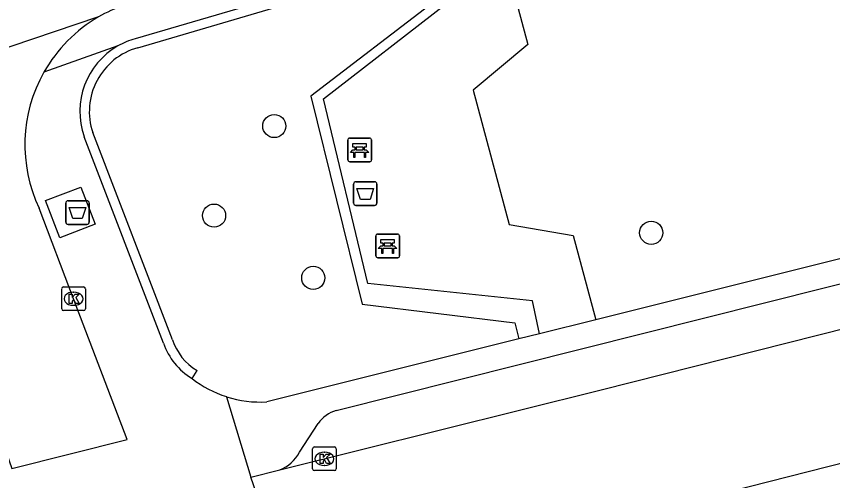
# Model space of a CAD drawing. Extents: x 162532 to 163264, y 381233 to 382042.
# Drawn here: x 162789.65 to 162824.2, y 381710.2 to 381729.86 of the extents above; entities that cross this region are included whole.
import ezdxf

# ---------------------------------------------------------------- set-up
doc = ezdxf.new("R2010")
doc.units = 0
for name, color, linetype in [('IMGEO_Afval_apart_plaats', 7, 'Continuous'), ('IMGEO_Afvalbak', 7, 'Continuous'), ('IMGEO_Bank', 7, 'Continuous'), ('IMGEO_Boom', 7, 'Continuous'), ('IMGEO_Haag', 7, 'Continuous'), ('IMGEO_Kolk', 7, 'Continuous'), ('IMGEO_Rijbaan_lokaal_open', 7, 'Continuous'), ('IMGEO_Voetpad_open', 7, 'Continuous')]:
    doc.layers.add(name, color=color, linetype=linetype)

msp = doc.modelspace()

# ---------------------------------------------------------------- linework, layer by layer
at = {"layer": 'IMGEO_Afval_apart_plaats'}
for p, q in [((162791.748, 381721.15), (162791.748, 381721.95)), ((162791.748, 381721.95), (162791.748, 381721.15)), ((162791.848, 381722.05), (162792.638, 381722.05)), ((162792.638, 381722.05), (162791.848, 381722.05)), ((162792.738, 381721.95), (162792.738, 381721.15)), ((162792.738, 381721.15), (162792.738, 381721.95)), ((162792.638, 381721.05), (162791.848, 381721.05)), ((162791.848, 381721.05), (162792.638, 381721.05))]:
    msp.add_line(p, q, dxfattribs=at)
msp.add_lwpolyline([(162791.891, 381721.764), (162792.595, 381721.764), (162792.446, 381721.294), (162792.04, 381721.294), (162791.891, 381721.764)], dxfattribs=at)
for centre, start, end in [((162791.848, 381721.95), 90, 180), ((162791.848, 381721.95), 90, 180), ((162792.638, 381721.95), 0, 90), ((162792.638, 381721.95), 360, 90), ((162791.848, 381721.15), 180, 270), ((162791.848, 381721.15), 180, 270), ((162792.638, 381721.15), 270, 0), ((162792.638, 381721.15), 270, 0)]:
    msp.add_arc(centre, 0.1, start, end, dxfattribs=at)
at = {"layer": 'IMGEO_Afvalbak'}
for p, q in [((162803.926, 381721.955), (162803.926, 381722.755)), ((162803.926, 381722.755), (162803.926, 381721.955)), ((162804.026, 381722.855), (162804.816, 381722.855)), ((162804.816, 381722.855), (162804.026, 381722.855)), ((162804.916, 381722.755), (162804.916, 381721.955)), ((162804.916, 381721.955), (162804.916, 381722.755)), ((162804.816, 381721.855), (162804.026, 381721.855)), ((162804.026, 381721.855), (162804.816, 381721.855))]:
    msp.add_line(p, q, dxfattribs=at)
msp.add_lwpolyline([(162804.069, 381722.569), (162804.773, 381722.569), (162804.624, 381722.099), (162804.218, 381722.099), (162804.069, 381722.569)], dxfattribs=at)
for centre, start, end in [((162804.026, 381722.755), 90, 180), ((162804.026, 381722.755), 90, 180), ((162804.816, 381722.755), 0, 90), ((162804.816, 381722.755), 360, 90), ((162804.026, 381721.955), 180, 270), ((162804.026, 381721.955), 180, 270), ((162804.816, 381721.955), 270, 0), ((162804.816, 381721.955), 270, 0)]:
    msp.add_arc(centre, 0.1, start, end, dxfattribs=at)
at = {"layer": 'IMGEO_Bank'}
for p, q in [((162803.684, 381723.778), (162803.684, 381724.619)), ((162803.684, 381724.619), (162803.684, 381723.778)), ((162803.759, 381724.703), (162804.6, 381724.703)), ((162804.6, 381724.703), (162803.759, 381724.703)), ((162804.684, 381724.628), (162804.684, 381723.787)), ((162804.684, 381723.787), (162804.684, 381724.628)), ((162803.993, 381724.209), (162803.993, 381724.315)), ((162804.037, 381724.315), (162804.037, 381724.209)), ((162804.325, 381724.321), (162804.043, 381724.321)), ((162804.331, 381724.209), (162804.331, 381724.315)), ((162804.375, 381724.315), (162804.375, 381724.209)), ((162804.381, 381724.101), (162803.988, 381724.101)), ((162804.043, 381724.203), (162804.325, 381724.203)), ((162804.609, 381723.703), (162803.768, 381723.703)), ((162803.768, 381723.703), (162804.609, 381723.703)), ((162804.868, 381719.713), (162804.868, 381720.554)), ((162804.868, 381720.554), (162804.868, 381719.713)), ((162804.943, 381720.638), (162805.784, 381720.638)), ((162805.784, 381720.638), (162804.943, 381720.638)), ((162805.868, 381720.563), (162805.868, 381719.722)), ((162805.868, 381719.722), (162805.868, 381720.563)), ((162805.177, 381720.144), (162805.177, 381720.25)), ((162805.221, 381720.25), (162805.221, 381720.144)), ((162805.509, 381720.256), (162805.227, 381720.256)), ((162805.227, 381720.138), (162805.509, 381720.138)), ((162805.515, 381720.144), (162805.515, 381720.25)), ((162805.559, 381720.25), (162805.559, 381720.144)), ((162805.565, 381720.036), (162805.172, 381720.036)), ((162805.793, 381719.638), (162804.952, 381719.638)), ((162804.952, 381719.638), (162805.793, 381719.638))]:
    msp.add_line(p, q, dxfattribs=at)
for points in [[(162803.987, 381724.321), (162803.901, 381724.321), (162803.901, 381724.482), (162804.464, 381724.482), (162804.464, 381724.321), (162804.381, 381724.321)], [(162803.931, 381724.101), (162803.789, 381724.101), (162803.901, 381724.203), (162803.987, 381724.203)], [(162803.981, 381724.094), (162803.981, 381723.887), (162803.938, 381723.887), (162803.938, 381724.094)], [(162804.381, 381724.203), (162804.464, 381724.203), (162804.576, 381724.101), (162804.437, 381724.101)], [(162804.431, 381724.094), (162804.431, 381723.887), (162804.387, 381723.887), (162804.387, 381724.094)], [(162805.115, 381720.036), (162804.973, 381720.036), (162805.085, 381720.138), (162805.171, 381720.138)], [(162805.171, 381720.256), (162805.085, 381720.256), (162805.085, 381720.417), (162805.648, 381720.417), (162805.648, 381720.256), (162805.565, 381720.256)], [(162805.565, 381720.138), (162805.648, 381720.138), (162805.76, 381720.036), (162805.621, 381720.036)], [(162805.165, 381720.029), (162805.165, 381719.822), (162805.122, 381719.822), (162805.122, 381720.029)], [(162805.615, 381720.029), (162805.615, 381719.822), (162805.571, 381719.822), (162805.571, 381720.029)]]:
    msp.add_lwpolyline(points, dxfattribs=at)
for centre, radius, start, end in [((162803.762, 381724.625), 0.0779, 92.4484, 184.2845), ((162803.762, 381724.625), 0.0779, 92.4484, 184.2845), ((162804.606, 381724.625), 0.0779, 2.4484, 94.2845), ((162804.606, 381724.625), 0.0779, 2.4484, 94.2845), ((162803.986, 381724.314), 0.00671, 2.8957, 87.1043), ((162804.043, 381724.314), 0.00671, 92.8957, 177.1043), ((162804.325, 381724.314), 0.00671, 2.8957, 87.1043), ((162804.382, 381724.314), 0.00671, 92.8957, 177.1043), ((162803.931, 381724.094), 0.00671, 2.8957, 87.1043), ((162803.988, 381724.094), 0.00671, 92.8957, 177.1043), ((162803.986, 381724.21), 0.00671, 272.8957, 357.1043), ((162804.043, 381724.21), 0.00671, 182.8957, 267.1043), ((162804.325, 381724.21), 0.00671, 272.8957, 357.1043), ((162804.382, 381724.21), 0.00671, 182.8957, 267.1043), ((162804.38, 381724.094), 0.00671, 2.8957, 87.1043), ((162804.437, 381724.094), 0.00671, 92.8957, 177.1043), ((162803.762, 381723.781), 0.0779, 182.4484, 274.2845), ((162803.762, 381723.781), 0.0779, 182.4484, 274.2845), ((162804.606, 381723.781), 0.0779, 272.4484, 4.2845), ((162804.606, 381723.781), 0.0779, 272.4484, 4.2845), ((162804.946, 381720.56), 0.0779, 92.4484, 184.2845), ((162804.946, 381720.56), 0.0779, 92.4484, 184.2845), ((162805.79, 381720.56), 0.0779, 2.4484, 94.2845), ((162805.79, 381720.56), 0.0779, 2.4484, 94.2845), ((162805.17, 381720.249), 0.00671, 2.8957, 87.1043), ((162805.17, 381720.145), 0.00671, 272.8957, 357.1043), ((162805.227, 381720.249), 0.00671, 92.8957, 177.1043), ((162805.227, 381720.145), 0.00671, 182.8957, 267.1043), ((162805.509, 381720.249), 0.00671, 2.8957, 87.1043), ((162805.509, 381720.145), 0.00671, 272.8957, 357.1043), ((162805.566, 381720.249), 0.00671, 92.8957, 177.1043), ((162805.566, 381720.145), 0.00671, 182.8957, 267.1043), ((162805.115, 381720.029), 0.00671, 2.8957, 87.1043), ((162805.172, 381720.029), 0.00671, 92.8957, 177.1043), ((162805.564, 381720.029), 0.00671, 2.8957, 87.1043), ((162805.621, 381720.029), 0.00671, 92.8957, 177.1043), ((162804.946, 381719.716), 0.0779, 182.4484, 274.2845), ((162804.946, 381719.716), 0.0779, 182.4484, 274.2845), ((162805.79, 381719.716), 0.0779, 272.4484, 4.2845), ((162805.79, 381719.716), 0.0779, 272.4484, 4.2845)]:
    msp.add_arc(centre, radius, start, end, dxfattribs=at)
at = {"layer": 'IMGEO_Boom'}
for centre in [(162800.571, 381725.214), (162798.024, 381721.423), (162816.521, 381720.693), (162802.219, 381718.786)]:
    msp.add_circle(centre, 0.489, dxfattribs=at)
at = {"layer": 'IMGEO_Haag'}
for points in [[(162794.79, 381728.53), (162806.88, 381732.094), (162807.346, 381730.493), (162802.12, 381726.48), (162804.296, 381717.677), (162810.755, 381716.876), (162810.922, 381716.2)], [(162796.258, 381716.166), (162792.888, 381724.938)], [(162797.089, 381714.524), (162797.306, 381714.86)]]:
    msp.add_lwpolyline(points, dxfattribs=at)
for centre, radius, start, end in [((162795.55, 381725.828), 2.807, 105.7121, 198.4846), ((162798.539, 381716.923), 2.403, 198.3567, 239.1339)]:
    msp.add_arc(centre, radius, start, end, dxfattribs=at)
at = {"layer": 'IMGEO_Kolk'}
for p, q in [((162791.65, 381718.402), (162792.502, 381718.402)), ((162791.575, 381717.476), (162791.575, 381718.328)), ((162792.063, 381718.182), (162792.088, 381718.182)), ((162792.576, 381718.328), (162792.576, 381717.476)), ((162792.502, 381717.402), (162791.65, 381717.402)), ((162792.086, 381717.622), (162792.061, 381717.622)), ((162802.193, 381710.699), (162802.193, 381711.551)), ((162802.268, 381711.625), (162803.12, 381711.625)), ((162803.194, 381711.551), (162803.194, 381710.699)), ((162802.681, 381711.405), (162802.706, 381711.405)), ((162802.704, 381710.845), (162802.679, 381710.845)), ((162803.12, 381710.625), (162802.268, 381710.625))]:
    msp.add_line(p, q, dxfattribs=at)
for points in [[(162791.65, 381718.402), (162792.502, 381718.402)], [(162791.575, 381717.476), (162791.575, 381718.328)], [(162791.896, 381718.102), (162792.019, 381718.102), (162792.019, 381717.951), (162792.149, 381718.102), (162792.313, 381718.102), (162792.167, 381717.951), (162792.32, 381717.702), (162792.168, 381717.702), (162792.083, 381717.866), (162792.019, 381717.799), (162792.019, 381717.702), (162791.896, 381717.702), (162791.896, 381718.102)], [(162792.576, 381718.328), (162792.576, 381717.476)], [(162792.502, 381717.402), (162791.65, 381717.402)], [(162802.193, 381710.699), (162802.193, 381711.551)], [(162802.268, 381711.625), (162803.12, 381711.625)], [(162803.194, 381711.551), (162803.194, 381710.699)], [(162802.514, 381711.325), (162802.637, 381711.325), (162802.637, 381711.174), (162802.767, 381711.325), (162802.931, 381711.325), (162802.785, 381711.174), (162802.938, 381710.925), (162802.786, 381710.925), (162802.701, 381711.089), (162802.637, 381711.022), (162802.637, 381710.925), (162802.514, 381710.925), (162802.514, 381711.325)], [(162803.12, 381710.625), (162802.268, 381710.625)]]:
    msp.add_lwpolyline(points, dxfattribs=at)
for centre, start, end in [((162791.652, 381718.326), 91.552, 178.448), ((162791.652, 381718.326), 91.552, 178.448), ((162792.5, 381718.326), 1.552, 88.448), ((162792.5, 381718.326), 1.552, 88.448), ((162791.652, 381717.478), 181.552, 268.448), ((162791.652, 381717.478), 181.552, 268.448), ((162792.5, 381717.478), 271.552, 358.448), ((162792.5, 381717.478), 271.552, 358.448), ((162802.27, 381711.549), 91.552, 178.448), ((162802.27, 381711.549), 91.552, 178.448), ((162803.118, 381711.549), 1.552, 88.448), ((162803.118, 381711.549), 1.552, 88.448), ((162802.27, 381710.701), 181.552, 268.448), ((162802.27, 381710.701), 181.552, 268.448), ((162803.118, 381710.701), 271.552, 358.448), ((162803.118, 381710.701), 271.552, 358.448)]:
    msp.add_arc(centre, 0.0765, start, end, dxfattribs=at)
for centre, major_axis, ratio, start_param, end_param in [((162792.062, 381717.902), (-0.387, 0.002), 0.722429, 4.712389, 7.853982), ((162792.087, 381717.902), (-0.39, 0.002), 0.717154, 1.570796, 4.712389), ((162802.68, 381711.125), (-0.387, 0.002), 0.722429, 4.712389, 7.853982), ((162802.705, 381711.125), (-0.39, 0.002), 0.717154, 1.570796, 4.712389)]:
    msp.add_ellipse(centre, major_axis=major_axis, ratio=ratio, start_param=start_param, end_param=end_param, dxfattribs=at)
at = {"layer": 'IMGEO_Rijbaan_lokaal_open'}
for points in [[(162793.133, 381729.834), (162777.442, 381724.535)], [(162800.799, 381710.652), (162814.402, 381714.043), (162838.015, 381720.018), (162847.7, 381722.516), (162855.209, 381724.395)], [(162856.627, 381721.906), (162857.3, 381719.211), (162850.143, 381717.392), (162834.93, 381713.565), (162820.665, 381709.939), (162809.05, 381707.004), (162801.406, 381705.07)], [(162789, 381712.052), (162789.47, 381710.71), (162794.346, 381711.937), (162792.077, 381717.896), (162790.627, 381721.735)], [(162799.576, 381710.347), (162800.799, 381710.652)], [(162801.406, 381705.07), (162799.576, 381710.347)]]:
    msp.add_lwpolyline(points, dxfattribs=at)
for centre, radius, start, end in [((162796.274, 381724.412), 6.267, 109.3018, 120.0854), ((162796.27, 381724.424), 6.254, 120.1057, 150.5361), ((162796.26, 381724.427), 6.244, 150.5206, 205.5453)]:
    msp.add_arc(centre, radius, start, end, dxfattribs=at)
at = {"layer": 'IMGEO_Voetpad_open'}
for points in [[(162810.028, 381733.413), (162811.299, 381728.671), (162808.98, 381726.732), (162810.504, 381721.043), (162813.225, 381720.582), (162814.181, 381717.01)], [(162807.277, 381732.607), (162794.682, 381728.915)], [(162811.797, 381716.414), (162811.499, 381717.813), (162804.532, 381718.545), (162802.653, 381726.365), (162807.854, 381730.403), (162807.277, 381732.607)], [(162861.746, 381728.912), (162814.181, 381717.01)], [(162793.953, 381728.609), (162790.825, 381727.5)], [(162803.19, 381713.175), (162847.293, 381724.26), (162852.155, 381725.504)], [(162795.885, 381716.022), (162792.525, 381724.765)], [(162791.5, 381720.481), (162790.89, 381722.056), (162792.381, 381722.628), (162792.991, 381721.053), (162791.5, 381720.481)], [(162814.181, 381717.01), (162811.797, 381716.414)], [(162811.797, 381716.414), (162810.922, 381716.2)], [(162810.922, 381716.2), (162800.262, 381713.533)], [(162798.548, 381713.754), (162799.576, 381710.347)], [(162801.637, 381711.401), (162802.427, 381712.618)]]:
    msp.add_lwpolyline(points, dxfattribs=at)
for centre, radius, start, end in [((162795.575, 381725.766), 3.273, 105.8327, 119.708), ((162795.55, 381725.829), 3.206, 119.8663, 199.3748), ((162798.53, 381716.915), 2.792, 198.6608, 238.9195), ((162799.953, 381718.183), 4.646, 231.95, 252.4036), ((162800.003, 381718.283), 4.757, 252.1878, 273.1181), ((162803.707, 381711.665), 1.596, 108.9143, 143.3456), ((162800.224, 381712.139), 1.594, 291.1456, 332.4347)]:
    msp.add_arc(centre, radius, start, end, dxfattribs=at)

doc.saveas('drawing.dxf')
